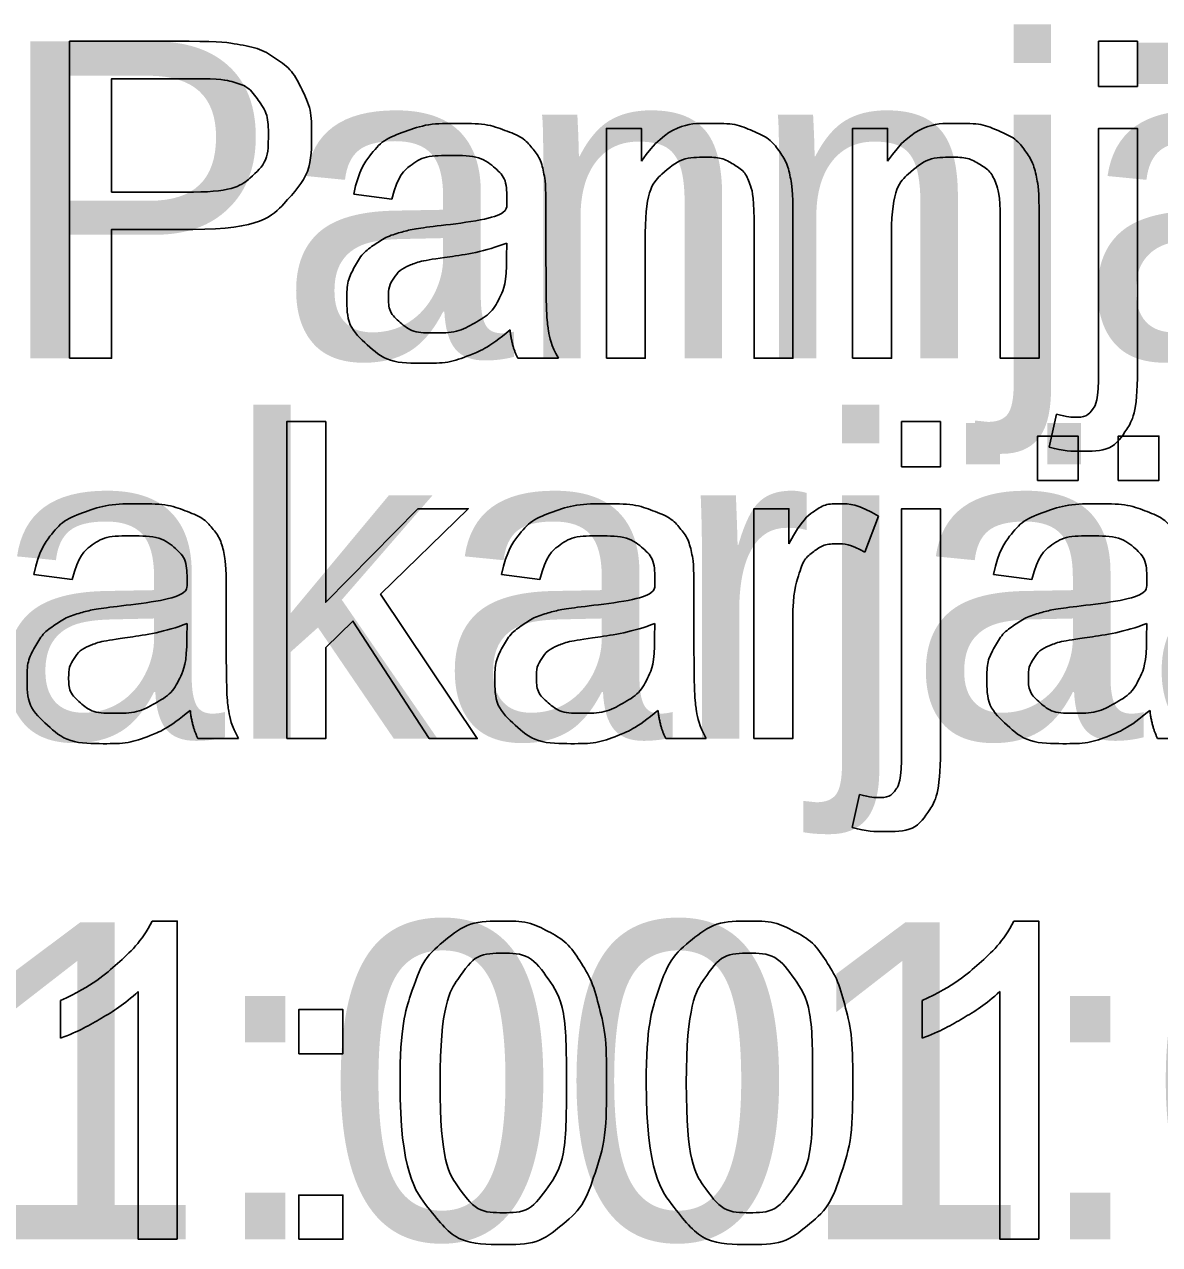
# Model space of a CAD drawing. Extents: x 700746 to 706058, y 6570320 to 6580460.
# Drawn here: x 704215.21 to 704235.62, y 6576014.67 to 6576036.61 of the extents above; entities that cross this region are included whole.
import ezdxf

# ---------------------------------------------------------------- set-up
doc = ezdxf.new("R2010")
doc.units = 0
doc.layers.add('kataster', color=7, linetype='Continuous')
doc.layers.add('Kataster tekst', color=7, linetype='Continuous')

msp = doc.modelspace()

# ---------------------------------------------------------------- linework, layer by layer
at = {"layer": 'kataster'}
for points in [[(704216.021, 6576030.606), (704216.021, 6576036.306), (704218.172, 6576036.306)], [(704234.524, 6576035.493), (704234.524, 6576036.306), (704235.223, 6576036.306), (704235.223, 6576035.493), (704234.524, 6576035.493)], [(704218.235, 6576035.632), (704216.777, 6576035.632), (704216.777, 6576033.595)], [(704225.674, 6576030.606), (704225.674, 6576034.738), (704226.304, 6576034.738), (704226.304, 6576034.15)], [(704230.101, 6576030.606), (704230.101, 6576034.738), (704230.731, 6576034.738), (704230.731, 6576034.15)], [(704234.524, 6576030.397), (704234.524, 6576034.738), (704235.223, 6576034.738), (704235.223, 6576030.383)], [(704216.777, 6576033.595), (704218.251, 6576033.595)], [(704221.816, 6576033.465), (704221.13, 6576033.556)], [(704224.588, 6576033.269), (704224.588, 6576032.337)], [(704229.028, 6576033.145), (704229.028, 6576030.606), (704228.329, 6576030.606), (704228.329, 6576033.117)], [(704233.455, 6576033.145), (704233.455, 6576030.606), (704232.756, 6576030.606), (704232.756, 6576033.117)], [(704218.239, 6576032.922), (704216.777, 6576032.922), (704216.777, 6576030.606), (704216.021, 6576030.606)], [(704226.374, 6576032.86), (704226.374, 6576030.606), (704225.674, 6576030.606)], [(704230.801, 6576032.86), (704230.801, 6576030.606), (704230.101, 6576030.606)], [(704223.88, 6576032.422), (704223.884, 6576032.678)], [(704224.81, 6576030.606), (704224.08, 6576030.606)], [(704233.637, 6576029.007), (704233.766, 6576029.601)], [(704219.927, 6576023.766), (704219.927, 6576029.466), (704220.627, 6576029.466), (704220.627, 6576026.218), (704222.285, 6576027.898), (704223.191, 6576027.898), (704221.613, 6576026.362), (704223.352, 6576023.766), (704222.488, 6576023.766), (704221.115, 6576025.878), (704220.627, 6576025.403), (704220.627, 6576023.766), (704219.927, 6576023.766)], [(704230.981, 6576028.653), (704230.981, 6576029.466), (704231.68, 6576029.466), (704231.68, 6576028.653), (704230.981, 6576028.653)], [(704233.427, 6576028.41), (704233.427, 6576029.205), (704234.157, 6576029.205), (704234.157, 6576028.41), (704233.427, 6576028.41)], [(704234.878, 6576028.41), (704234.878, 6576029.205), (704235.608, 6576029.205), (704235.608, 6576028.41), (704234.878, 6576028.41)], [(704228.326, 6576023.766), (704228.326, 6576027.898), (704228.956, 6576027.898), (704228.956, 6576027.271)], [(704230.981, 6576023.557), (704230.981, 6576027.898), (704231.68, 6576027.898), (704231.68, 6576023.543)], [(704230.568, 6576027.765), (704230.323, 6576027.118)], [(704216.066, 6576026.625), (704215.38, 6576026.716)], [(704224.477, 6576026.625), (704223.791, 6576026.716)], [(704233.323, 6576026.625), (704232.636, 6576026.716)], [(704218.838, 6576026.429), (704218.838, 6576025.497)], [(704227.249, 6576026.429), (704227.249, 6576025.497)], [(704218.13, 6576025.582), (704218.134, 6576025.838)], [(704226.541, 6576025.582), (704226.545, 6576025.838)], [(704229.026, 6576025.929), (704229.026, 6576023.766), (704228.326, 6576023.766)], [(704235.387, 6576025.582), (704235.391, 6576025.838)], [(704219.06, 6576023.766), (704218.33, 6576023.766)], [(704227.471, 6576023.766), (704226.741, 6576023.766)], [(704236.316, 6576023.766), (704235.586, 6576023.766)], [(704230.094, 6576022.167), (704230.223, 6576022.761)], [(704217.506, 6576020.484), (704217.957, 6576020.484), (704217.957, 6576014.763)], [(704232.999, 6576020.484), (704233.449, 6576020.484), (704233.449, 6576014.763)], [(704215.858, 6576018.378), (704215.858, 6576019.054)], [(704217.957, 6576014.763), (704217.257, 6576014.763), (704217.257, 6576019.221)], [(704231.351, 6576018.378), (704231.351, 6576019.054)], [(704233.449, 6576014.763), (704232.75, 6576014.763), (704232.75, 6576019.221)], [(704220.142, 6576018.099), (704220.142, 6576018.894), (704220.937, 6576018.894), (704220.937, 6576018.099), (704220.142, 6576018.099)], [(704220.142, 6576014.763), (704220.142, 6576015.558), (704220.937, 6576015.558), (704220.937, 6576014.763), (704220.142, 6576014.763)]]:
    msp.add_lwpolyline(points, dxfattribs=at)
for points, degree in [([(704218.172, 6576036.306), (704218.74, 6576036.306), (704219.039, 6576036.251), (704219.46, 6576036.181), (704219.744, 6576035.985), (704220.028, 6576035.788), (704220.201, 6576035.435), (704220.374, 6576035.081), (704220.374, 6576034.656), (704220.374, 6576033.929), (704219.911, 6576033.425), (704219.448, 6576032.922), (704218.239, 6576032.922)], 3), ([(704218.251, 6576033.595), (704218.982, 6576033.595), (704219.289, 6576033.867), (704219.596, 6576034.139), (704219.596, 6576034.633), (704219.596, 6576034.991), (704219.415, 6576035.246), (704219.235, 6576035.5), (704218.939, 6576035.582), (704218.748, 6576035.632), (704218.235, 6576035.632)], 3), ([(704221.13, 6576033.556), (704221.223, 6576033.996), (704221.437, 6576034.266), (704221.65, 6576034.537), (704222.055, 6576034.683), (704222.459, 6576034.829), (704222.991, 6576034.829), (704223.519, 6576034.829), (704223.85, 6576034.704), (704224.18, 6576034.58), (704224.335, 6576034.391), (704224.491, 6576034.202), (704224.553, 6576033.914), (704224.588, 6576033.735), (704224.588, 6576033.269)], 3), ([(704226.304, 6576034.15), (704226.759, 6576034.829), (704227.618, 6576034.829), (704227.991, 6576034.829), (704228.303, 6576034.695), (704228.616, 6576034.56), (704228.772, 6576034.343), (704228.927, 6576034.125), (704228.989, 6576033.826), (704229.028, 6576033.631), (704229.028, 6576033.145)], 3), ([(704230.731, 6576034.15), (704231.186, 6576034.829), (704232.045, 6576034.829), (704232.418, 6576034.829), (704232.73, 6576034.695), (704233.043, 6576034.56), (704233.199, 6576034.343), (704233.354, 6576034.125), (704233.416, 6576033.826), (704233.455, 6576033.631), (704233.455, 6576033.145)], 3), ([(704223.941, 6576031.114), (704223.55, 6576030.785), (704223.191, 6576030.65), (704222.831, 6576030.515), (704222.419, 6576030.515), (704221.739, 6576030.515), (704221.374, 6576030.847), (704221.008, 6576031.179), (704221.008, 6576031.695), (704221.008, 6576031.998), (704221.146, 6576032.249), (704221.284, 6576032.499), (704221.508, 6576032.651), (704221.731, 6576032.802), (704222.011, 6576032.88), (704222.217, 6576032.934), (704222.633, 6576032.985), (704223.48, 6576033.086), (704223.88, 6576033.226), (704223.884, 6576033.37), (704223.884, 6576033.409), (704223.884, 6576033.838), (704223.686, 6576034.013), (704223.419, 6576034.251), (704222.891, 6576034.251), (704222.398, 6576034.251), (704222.163, 6576034.078), (704221.929, 6576033.904), (704221.816, 6576033.465)], 3), ([(704228.329, 6576033.117), (704228.329, 6576033.544), (704228.247, 6576033.756), (704228.165, 6576033.968), (704227.957, 6576034.094), (704227.75, 6576034.221), (704227.47, 6576034.221), (704227.023, 6576034.221), (704226.698, 6576033.937), (704226.374, 6576033.653), (704226.374, 6576032.86)], 3), ([(704232.756, 6576033.117), (704232.756, 6576033.544), (704232.674, 6576033.756), (704232.592, 6576033.968), (704232.385, 6576034.094), (704232.177, 6576034.221), (704231.897, 6576034.221), (704231.45, 6576034.221), (704231.125, 6576033.937), (704230.801, 6576033.653), (704230.801, 6576032.86)], 3), ([(704223.884, 6576032.678), (704223.503, 6576032.523), (704222.74, 6576032.414), (704222.308, 6576032.352), (704222.129, 6576032.274), (704221.95, 6576032.196), (704221.853, 6576032.047), (704221.755, 6576031.897), (704221.755, 6576031.715), (704221.755, 6576031.435), (704221.967, 6576031.249), (704222.179, 6576031.062), (704222.587, 6576031.062), (704222.991, 6576031.062), (704223.305, 6576031.239), (704223.62, 6576031.416), (704223.768, 6576031.723), (704223.88, 6576031.96), (704223.88, 6576032.422)], 3), ([(704224.588, 6576032.337), (704224.588, 6576031.361), (704224.633, 6576031.102), (704224.677, 6576030.843), (704224.81, 6576030.606)], 3), ([(704224.08, 6576030.606), (704223.972, 6576030.823), (704223.941, 6576031.114)], 2), ([(704235.223, 6576030.383), (704235.223, 6576029.621), (704235.025, 6576029.322), (704234.772, 6576028.933), (704234.185, 6576028.933), (704233.901, 6576028.933), (704233.637, 6576029.007)], 3), ([(704233.766, 6576029.601), (704233.977, 6576029.546), (704234.098, 6576029.546), (704234.313, 6576029.546), (704234.418, 6576029.688), (704234.524, 6576029.83), (704234.524, 6576030.397)], 3), ([(704215.38, 6576026.716), (704215.473, 6576027.156), (704215.687, 6576027.426), (704215.901, 6576027.697), (704216.305, 6576027.843), (704216.709, 6576027.989), (704217.241, 6576027.989), (704217.77, 6576027.989), (704218.1, 6576027.864), (704218.43, 6576027.74), (704218.586, 6576027.551), (704218.741, 6576027.362), (704218.803, 6576027.074), (704218.838, 6576026.895), (704218.838, 6576026.429)], 3), ([(704223.791, 6576026.716), (704223.884, 6576027.156), (704224.098, 6576027.426), (704224.311, 6576027.697), (704224.716, 6576027.843), (704225.12, 6576027.989), (704225.652, 6576027.989), (704226.181, 6576027.989), (704226.511, 6576027.864), (704226.841, 6576027.74), (704226.996, 6576027.551), (704227.152, 6576027.362), (704227.214, 6576027.074), (704227.249, 6576026.895), (704227.249, 6576026.429)], 3), ([(704228.956, 6576027.271), (704229.197, 6576027.71), (704229.401, 6576027.849), (704229.605, 6576027.989), (704229.85, 6576027.989), (704230.203, 6576027.989), (704230.568, 6576027.765)], 3), ([(704232.636, 6576026.716), (704232.73, 6576027.156), (704232.943, 6576027.426), (704233.157, 6576027.697), (704233.561, 6576027.843), (704233.965, 6576027.989), (704234.497, 6576027.989), (704235.026, 6576027.989), (704235.356, 6576027.864), (704235.686, 6576027.74), (704235.842, 6576027.551), (704235.997, 6576027.362), (704236.06, 6576027.074), (704236.094, 6576026.895), (704236.094, 6576026.429)], 3), ([(704218.191, 6576024.274), (704217.8, 6576023.945), (704217.441, 6576023.81), (704217.081, 6576023.675), (704216.669, 6576023.675), (704215.989, 6576023.675), (704215.624, 6576024.007), (704215.258, 6576024.339), (704215.258, 6576024.855), (704215.258, 6576025.158), (704215.396, 6576025.409), (704215.534, 6576025.659), (704215.758, 6576025.811), (704215.981, 6576025.962), (704216.261, 6576026.04), (704216.467, 6576026.094), (704216.883, 6576026.145), (704217.73, 6576026.246), (704218.13, 6576026.386), (704218.134, 6576026.53), (704218.134, 6576026.569), (704218.134, 6576026.998), (704217.936, 6576027.173), (704217.669, 6576027.411), (704217.141, 6576027.411), (704216.648, 6576027.411), (704216.414, 6576027.238), (704216.179, 6576027.064), (704216.066, 6576026.625)], 3), ([(704226.602, 6576024.274), (704226.211, 6576023.945), (704225.852, 6576023.81), (704225.492, 6576023.675), (704225.08, 6576023.675), (704224.4, 6576023.675), (704224.035, 6576024.007), (704223.669, 6576024.339), (704223.669, 6576024.855), (704223.669, 6576025.158), (704223.807, 6576025.409), (704223.945, 6576025.659), (704224.169, 6576025.811), (704224.392, 6576025.962), (704224.672, 6576026.04), (704224.878, 6576026.094), (704225.294, 6576026.145), (704226.141, 6576026.246), (704226.541, 6576026.386), (704226.545, 6576026.53), (704226.545, 6576026.569), (704226.545, 6576026.998), (704226.347, 6576027.173), (704226.08, 6576027.411), (704225.552, 6576027.411), (704225.059, 6576027.411), (704224.825, 6576027.238), (704224.59, 6576027.064), (704224.477, 6576026.625)], 3), ([(704235.447, 6576024.274), (704235.057, 6576023.945), (704234.697, 6576023.81), (704234.338, 6576023.675), (704233.926, 6576023.675), (704233.245, 6576023.675), (704232.88, 6576024.007), (704232.515, 6576024.339), (704232.515, 6576024.855), (704232.515, 6576025.158), (704232.653, 6576025.409), (704232.791, 6576025.659), (704233.014, 6576025.811), (704233.237, 6576025.962), (704233.517, 6576026.04), (704233.723, 6576026.094), (704234.139, 6576026.145), (704234.986, 6576026.246), (704235.387, 6576026.386), (704235.391, 6576026.53), (704235.391, 6576026.569), (704235.391, 6576026.998), (704235.193, 6576027.173), (704234.925, 6576027.411), (704234.397, 6576027.411), (704233.905, 6576027.411), (704233.67, 6576027.238), (704233.435, 6576027.064), (704233.323, 6576026.625)], 3), ([(704230.323, 6576027.118), (704230.068, 6576027.268), (704229.812, 6576027.268), (704229.584, 6576027.268), (704229.402, 6576027.129), (704229.22, 6576026.991), (704229.143, 6576026.746), (704229.026, 6576026.373), (704229.026, 6576025.929)], 3), ([(704218.134, 6576025.838), (704217.753, 6576025.683), (704216.99, 6576025.574), (704216.558, 6576025.512), (704216.379, 6576025.434), (704216.2, 6576025.356), (704216.103, 6576025.207), (704216.005, 6576025.057), (704216.005, 6576024.875), (704216.005, 6576024.595), (704216.217, 6576024.409), (704216.429, 6576024.222), (704216.837, 6576024.222), (704217.241, 6576024.222), (704217.555, 6576024.399), (704217.87, 6576024.576), (704218.018, 6576024.883), (704218.13, 6576025.12), (704218.13, 6576025.582)], 3), ([(704226.545, 6576025.838), (704226.164, 6576025.683), (704225.401, 6576025.574), (704224.969, 6576025.512), (704224.79, 6576025.434), (704224.611, 6576025.356), (704224.514, 6576025.207), (704224.416, 6576025.057), (704224.416, 6576024.875), (704224.416, 6576024.595), (704224.628, 6576024.409), (704224.84, 6576024.222), (704225.248, 6576024.222), (704225.652, 6576024.222), (704225.966, 6576024.399), (704226.281, 6576024.576), (704226.429, 6576024.883), (704226.541, 6576025.12), (704226.541, 6576025.582)], 3), ([(704235.391, 6576025.838), (704235.009, 6576025.683), (704234.246, 6576025.574), (704233.814, 6576025.512), (704233.635, 6576025.434), (704233.456, 6576025.356), (704233.359, 6576025.207), (704233.262, 6576025.057), (704233.262, 6576024.875), (704233.262, 6576024.595), (704233.474, 6576024.409), (704233.685, 6576024.222), (704234.093, 6576024.222), (704234.497, 6576024.222), (704234.812, 6576024.399), (704235.127, 6576024.576), (704235.274, 6576024.883), (704235.387, 6576025.12), (704235.387, 6576025.582)], 3), ([(704218.838, 6576025.497), (704218.838, 6576024.521), (704218.883, 6576024.262), (704218.927, 6576024.003), (704219.06, 6576023.766)], 3), ([(704227.249, 6576025.497), (704227.249, 6576024.521), (704227.294, 6576024.262), (704227.338, 6576024.003), (704227.471, 6576023.766)], 3), ([(704218.33, 6576023.766), (704218.222, 6576023.983), (704218.191, 6576024.274)], 2), ([(704226.741, 6576023.766), (704226.633, 6576023.983), (704226.602, 6576024.274)], 2), ([(704235.586, 6576023.766), (704235.478, 6576023.983), (704235.447, 6576024.274)], 2), ([(704231.68, 6576023.543), (704231.68, 6576022.781), (704231.482, 6576022.482), (704231.229, 6576022.093), (704230.642, 6576022.093), (704230.358, 6576022.093), (704230.094, 6576022.167)], 3), ([(704230.223, 6576022.761), (704230.434, 6576022.706), (704230.555, 6576022.706), (704230.77, 6576022.706), (704230.875, 6576022.848), (704230.981, 6576022.99), (704230.981, 6576023.557)], 3), ([(704215.858, 6576019.054), (704216.445, 6576019.33), (704216.884, 6576019.722), (704217.323, 6576020.115), (704217.506, 6576020.484)], 3), ([(704221.963, 6576017.574), (704221.963, 6576018.584), (704222.17, 6576019.201), (704222.378, 6576019.818), (704222.788, 6576020.151), (704223.198, 6576020.484), (704223.82, 6576020.484), (704224.278, 6576020.484), (704224.625, 6576020.3), (704224.972, 6576020.115), (704225.196, 6576019.767), (704225.421, 6576019.42), (704225.549, 6576018.92), (704225.677, 6576018.421), (704225.677, 6576017.574), (704225.677, 6576016.571), (704225.471, 6576015.954), (704225.265, 6576015.337), (704224.855, 6576015.002), (704224.445, 6576014.667), (704223.82, 6576014.667), (704222.996, 6576014.667), (704222.526, 6576015.255), (704221.963, 6576015.969), (704221.963, 6576017.574)], 3), ([(704226.39, 6576017.574), (704226.39, 6576018.584), (704226.597, 6576019.201), (704226.805, 6576019.818), (704227.215, 6576020.151), (704227.625, 6576020.484), (704228.247, 6576020.484), (704228.705, 6576020.484), (704229.052, 6576020.3), (704229.399, 6576020.115), (704229.623, 6576019.767), (704229.848, 6576019.42), (704229.976, 6576018.92), (704230.104, 6576018.421), (704230.104, 6576017.574), (704230.104, 6576016.571), (704229.898, 6576015.954), (704229.692, 6576015.337), (704229.282, 6576015.002), (704228.872, 6576014.667), (704228.247, 6576014.667), (704227.423, 6576014.667), (704226.953, 6576015.255), (704226.39, 6576015.969), (704226.39, 6576017.574)], 3), ([(704231.351, 6576019.054), (704231.938, 6576019.33), (704232.377, 6576019.722), (704232.816, 6576020.115), (704232.999, 6576020.484)], 3), ([(704222.684, 6576017.573), (704222.684, 6576016.168), (704223.011, 6576015.704), (704223.339, 6576015.24), (704223.82, 6576015.24), (704224.301, 6576015.24), (704224.628, 6576015.706), (704224.956, 6576016.171), (704224.956, 6576017.573), (704224.956, 6576018.981), (704224.629, 6576019.444), (704224.302, 6576019.906), (704223.812, 6576019.906), (704223.331, 6576019.906), (704223.043, 6576019.498), (704222.684, 6576018.977), (704222.684, 6576017.573)], 3), ([(704227.111, 6576017.573), (704227.111, 6576016.168), (704227.438, 6576015.704), (704227.766, 6576015.24), (704228.247, 6576015.24), (704228.728, 6576015.24), (704229.055, 6576015.706), (704229.383, 6576016.171), (704229.383, 6576017.573), (704229.383, 6576018.981), (704229.056, 6576019.444), (704228.729, 6576019.906), (704228.239, 6576019.906), (704227.758, 6576019.906), (704227.47, 6576019.498), (704227.111, 6576018.977), (704227.111, 6576017.573)], 3), ([(704217.257, 6576019.221), (704217.005, 6576018.98), (704216.595, 6576018.739), (704216.185, 6576018.498), (704215.858, 6576018.378)], 3), ([(704232.75, 6576019.221), (704232.497, 6576018.98), (704232.087, 6576018.739), (704231.677, 6576018.498), (704231.351, 6576018.378)], 3)]:
    msp.add_open_spline(points, degree=degree, dxfattribs=at)

# ---------------------------------------------------------------- texts
at = {"layer": 'Kataster tekst'}
for s, p in [('Uus-Pannjärve ', (704198.595, 6576030.606)), ('liivakarjäär', (704205.683, 6576023.766)), ('22901:001:0142', (704197.286, 6576014.763))]:
    msp.add_text(s, height=5.7, dxfattribs=at).set_placement(p)

doc.saveas('drawing.dxf')
